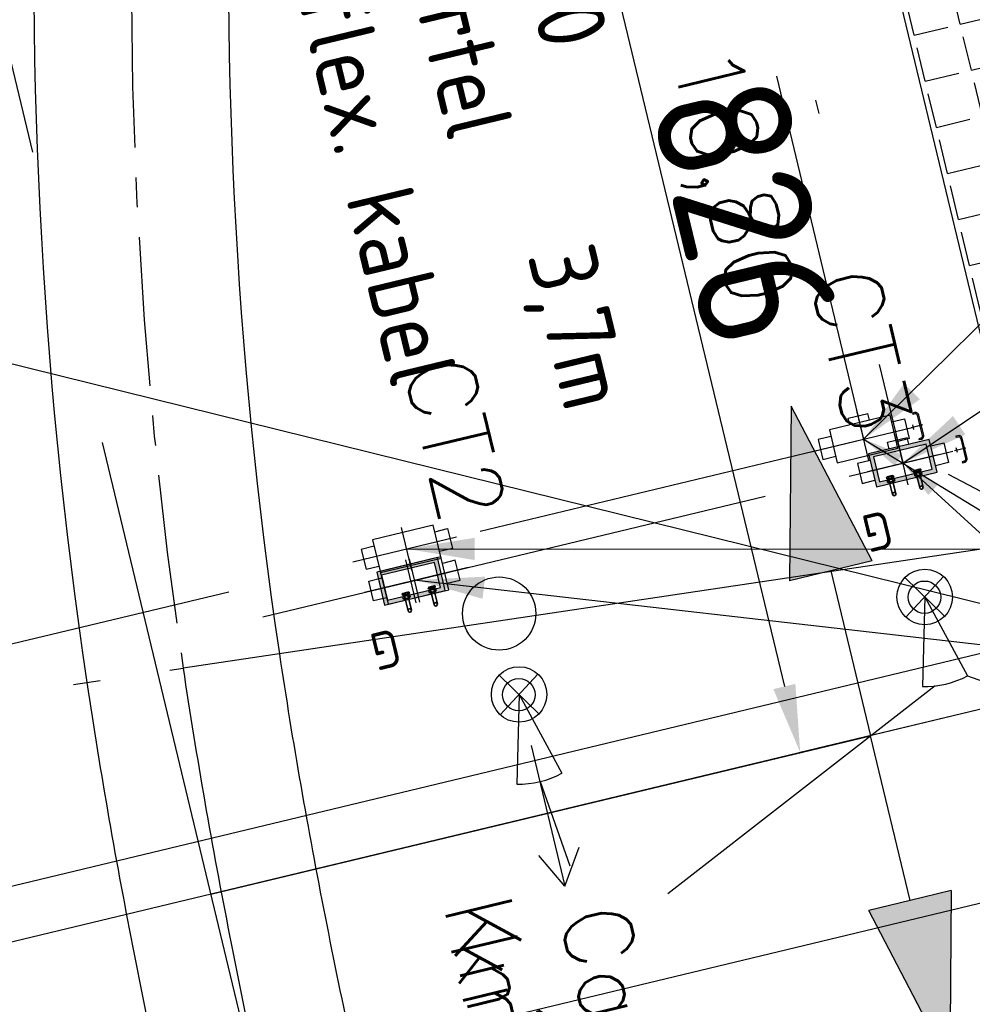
# Model space of a CAD drawing. Header units: millimetres. Extents: x 96940 to 101272, y 432237 to 434659.
# Tile 324 of 398: x 97297 to 97304, y 433585 to 433592. Entities that reach past the tile are written whole.
import ezdxf
from ezdxf.enums import TextEntityAlignment as Align

# ---------------------------------------------------------------- set-up
doc = ezdxf.new("R2010")
doc.units = ezdxf.units.MM
for name, pattern in [('CENTER', [35.225022, 22.015639, -4.403128, 4.403128, -4.403128]), ('DASHDOT', [25.4, 12.7, -6.35, 0, -6.35]), ('DASHED', [19.05, 12.7, -6.35])]:
    doc.linetypes.add(name, pattern=pattern)
for name, color, linetype in [('Ondergrond_Nieuw_IP', 8, 'Continuous'), ('R_BL_T_N_MAST', 7, 'Continuous'), ('R_BN_N_Kabels_en_leidingen_maatvoering', 1, 'Continuous'), ('R_BN_T_N_Cameratoezicht_knikmast', 2, 'Continuous'), ('R_BN_T_N_Cameratoezicht_knikmast_Tekst', 2, 'Continuous'), ('R_BN_T_N_Constructiecodes', 7, 'Continuous'), ('R_BN_T_N_Constructielijn', 7, 'Continuous'), ('R_BN_T_N_Eindpunt_Voorziening_Maatvoering', 1, 'Continuous'), ('R_BN_T_N_Halte_Perron-Maatvoering', 7, 'Continuous'), ('R_BN_T_N_Hartspoor', 1, 'CENTER'), ('R_BN_T_N_HOOGTELIJN', 7, 'Continuous'), ('R_BN_T_N_Kokersysteem Groene Deksel', 7, 'Continuous'), ('R_BN_T_N_Kokersysteem trekput BA.0', 7, 'Continuous'), ('R_BN_T_N_Kokersysteem trekput Eindkap', 7, 'Continuous'), ('R_BN_T_N_Kokersysteem trekput HA.1.340', 7, 'Continuous'), ('R_BN_T_N_Kokersysteem_Coordinaten', 1, 'Continuous'), ('R_BN_T_N_Kokersysteem_laagspanning', 2, 'DASHED'), ('R_BN_T_N_kokersysteem_maatvoering', 7, 'Continuous'), ('R_BN_T_N_Kokersysteem_signaal', 2, 'DASHDOT'), ('R_BN_T_N_Opsluitband', 1, 'Continuous'), ('R_BN_T_N_Spoor', 3, 'Continuous')]:
    doc.layers.add(name, color=color, linetype=linetype)
doc.layers.add('R_BN_T_N_Coordinaten', color=7, linetype='Continuous', lineweight=25)
doc.layers.add('R_BN_T_N_Kokersysteem_wartel', color=7, linetype='Continuous', lineweight=35)
doc.styles.add('ISO', font='iso.shx')
doc.styles.get("Standard").update_dxf_attribs({"font": 'romans.shx'})
doc.dimstyles.new('RET 1-500', dxfattribs={"dimtxt": 1, "dimasz": 1, "dimexe": 0.3, "dimexo": 0, "dimgap": 0.3, "dimtad": 1, "dimdec": 3, "dimzin": 1, "dimtxsty": 'Standard', "dimcen": 0, "dimclrd": 1, "dimclre": 1, "dimclrt": 7, "dimaunit": 2, "dimadec": 4, "dimazin": 0, "dimtfac": 1, "dimtdec": 3, "dimtofl": 0, "dimtmove": 0, "dimatfit": 0, "dimfxl": 1, "dimarcsym": 0})
doc.dimstyles.get("Standard").update_dxf_attribs({"dimtxt": 0.18, "dimasz": 0.18, "dimexe": 0.18, "dimexo": 0.0625, "dimgap": 0.09, "dimtad": 0, "dimtih": 1, "dimtoh": 1, "dimdec": 4, "dimzin": 0, "dimdsep": 46, "dimtxsty": 'Standard', "dimcen": 0.09, "dimadec": 0, "dimazin": 0, "dimtfac": 1, "dimtdec": 4, "dimtofl": 0, "dimtmove": 0, "dimatfit": 3, "dimfxl": 1, "dimtolj": 1, "dimtzin": 0, "dimarcsym": 0})

# ---------------------------------------------------------------- blocks, each defined once
blk = doc.blocks.new('CONSTR_CODE_BVN')
for points in [[(-1.25, 5.3125), (-1.25, 5), (-1.25, 4.6875), (-2.5, 5)], [(-1.25, 5.3125), (-1.25, 5), (-1.25, 4.6875), (-2.5, 5)], [(-1.25, 5.3125), (-1.25, 5), (-1.25, 4.6875), (-2.5, 5)], [(-1.25, 5.3125), (-1.25, 5), (-1.25, 4.6875), (-2.5, 5)], [(1.25, 5.3125), (1.25, 5), (1.25, 4.6875), (2.5, 5)], [(1.25, 5.3125), (1.25, 5), (1.25, 4.6875), (2.5, 5)], [(1.25, 5.3125), (1.25, 5), (1.25, 4.6875), (2.5, 5)], [(1.25, 5.3125), (1.25, 5), (1.25, 4.6875), (2.5, 5)]]:
    blk.add_hatch(color=1).paths.add_polyline_path(points)
for p, q in [((-1.25, 5.3125), (-2.5, 5)), ((-1.25, 5.3125), (-2.5, 5)), ((-1.25, 5.3125), (-2.5, 5)), ((-1.25, 5.3125), (-2.5, 5)), ((-1.25, 5.3125), (-1.25, 5)), ((-1.25, 5.3125), (-1.25, 5)), ((-1.25, 5.3125), (-1.25, 5)), ((-1.25, 5.3125), (-1.25, 5)), ((1.25, 5.3125), (1.25, 5)), ((1.25, 5.3125), (1.25, 5)), ((1.25, 5.3125), (1.25, 5)), ((1.25, 5.3125), (1.25, 5)), ((1.25, 5.3125), (2.5, 5)), ((1.25, 5.3125), (2.5, 5)), ((1.25, 5.3125), (2.5, 5)), ((1.25, 5.3125), (2.5, 5)), ((-2.5, 5), (-1.25, 4.6875)), ((-2.5, 5), (-1.25, 4.6875)), ((-2.5, 5), (-1.25, 4.6875)), ((-2.5, 5), (-1.25, 4.6875)), ((-1.25, 5), (0, 5)), ((-1.25, 5), (0, 5)), ((-1.25, 5), (0, 5)), ((-1.25, 5), (0, 5)), ((-1.25, 5), (-1.25, 4.6875)), ((-1.25, 5), (-1.25, 4.6875)), ((-1.25, 5), (-1.25, 4.6875)), ((-1.25, 5), (-1.25, 4.6875)), ((0, 0), (0, 5)), ((0, 0), (0, 5)), ((0, 0), (0, 5)), ((0, 0), (0, 5)), ((1.25, 5), (0, 5)), ((1.25, 5), (0, 5)), ((1.25, 5), (0, 5)), ((1.25, 5), (0, 5)), ((2.5, 5), (1.25, 4.6875)), ((2.5, 5), (1.25, 4.6875)), ((2.5, 5), (1.25, 4.6875)), ((2.5, 5), (1.25, 4.6875)), ((1.25, 5), (1.25, 4.6875)), ((1.25, 5), (1.25, 4.6875)), ((1.25, 5), (1.25, 4.6875)), ((1.25, 5), (1.25, 4.6875))]:
    blk.add_line(p, q)
at = {"style": 'ISO'}
blk.add_attdef('CONSTR.CODE', text='', height=1, dxfattribs=at).set_placement((-3, 5), align=Align.MIDDLE_RIGHT)
blk.add_attdef('CONSTR.CODE', text='', height=1, dxfattribs=at).set_placement((3, 5), align=Align.MIDDLE_LEFT)
blk = doc.blocks.new('BA.0')
at = {"layer": 'R_BN_T_N_Kokersysteem trekput BA.0', "color": 1, "linetype": 'Continuous'}
for p, q in [((0, 0.1634), (0, -0.1634)), ((0.4086, 0), (-0.3776, 0))]:
    blk.add_line(p, q, dxfattribs=at)
at = {"layer": 'R_BN_T_N_Kokersysteem trekput BA.0'}
for p, q in [((-0.3275, -0.075), (-0.3275, 0.075)), ((-0.3275, 0.075), (-0.23, 0.075)), ((0.23, 0.125), (-0.23, 0.125)), ((-0.23, 0.125), (-0.23, -0.125)), ((0.23, -0.125), (0.23, 0.125)), ((0.3275, 0.075), (0.23, 0.075)), ((0.3275, -0.075), (0.3275, 0.075)), ((-0.23, -0.075), (-0.3275, -0.075)), ((-0.23, -0.125), (0.23, -0.125)), ((0.23, -0.075), (0.3275, -0.075))]:
    blk.add_line(p, q, dxfattribs=at)
blk = doc.blocks.new('Eindkap')
at = {"layer": 'R_BN_T_N_Kokersysteem trekput Eindkap'}
h = blk.add_hatch(color=256, dxfattribs=at)
edge = h.paths.add_edge_path()
edge.add_line((0.0919, 0.0177), (0.1019, 0.0177))
edge.add_line((0.1019, 0.0177), (0.1019, 0.0331))
edge.add_arc((0.075, 0.0331), 0.0269, 0, 90)
edge.add_line((0.075, 0.06), (-0.075, 0.06))
edge.add_arc((-0.075, 0.0331), 0.0269, 90, 180)
edge.add_line((-0.1019, 0.0331), (-0.1019, 0.0177))
edge.add_line((-0.1019, 0.0177), (-0.0919, 0.0177))
edge.add_line((-0.0919, 0.0177), (-0.0919, 0.0331))
edge.add_arc((-0.075, 0.0331), 0.0169, 90, 180, ccw=False)
edge.add_line((-0.075, 0.05), (0.075, 0.05))
edge.add_arc((0.075, 0.0331), 0.0169, 0, 90, ccw=False)
edge.add_line((0.0919, 0.0331), (0.0919, 0.0177))
for p, q in [((-0.1019, 0.0331), (-0.1019, 0.0177)), ((-0.1019, 0.0177), (-0.0919, 0.0177)), ((-0.0919, 0.0331), (-0.0919, 0.0177)), ((0.075, 0.06), (-0.075, 0.06)), ((0.075, 0.05), (-0.075, 0.05)), ((0.0174, 0), (-0.0174, 0)), ((0, 0.0674), (0, -0.0174)), ((0.0919, 0.0331), (0.0919, 0.0177)), ((0.0919, 0.0177), (0.1019, 0.0177)), ((0.1019, 0.0331), (0.1019, 0.0177))]:
    blk.add_line(p, q, dxfattribs=at)
for centre, radius, start, end in [((-0.075, 0.0331), 0.0269, 90, 180), ((-0.075, 0.0331), 0.0169, 90, 180), ((0.075, 0.0331), 0.0269, 0, 90), ((0.075, 0.0331), 0.0169, 0, 90)]:
    blk.add_arc(centre, radius, start, end, dxfattribs=at)
blk = doc.blocks.new('Wartel')
at = {"layer": 'R_BN_T_N_Kokersysteem_wartel', "color": 0, "linetype": 'Continuous'}
for p, q in [((-0.0195, -0.072), (0.0195, -0.072)), ((-0.0132, -0.072), (-0.0132, -0.084)), ((0.0132, -0.072), (0.0132, -0.084)), ((-0.0263, -0.084), (-0.0263, -0.0747)), ((0.0263, -0.084), (-0.0263, -0.084)), ((0.0263, -0.094), (-0.0263, -0.094)), ((-0.0263, -0.094), (-0.0263, -0.1123)), ((-0.0195, -0.115), (0.0195, -0.115)), ((-0.015, -0.084), (-0.015, -0.094)), ((-0.0132, -0.1127), (-0.0132, -0.094)), ((0.0132, -0.1127), (0.0132, -0.094)), ((0.015, -0.094), (0.015, -0.084)), ((0.0263, -0.0747), (0.0263, -0.084)), ((0.0263, -0.1123), (0.0263, -0.094))]:
    blk.add_line(p, q, dxfattribs=at)
at = {"layer": 'R_BN_T_N_Kokersysteem_wartel', "color": 7}
for p, q in [((-0.0127, -0.115), (-0.0127, -0.2072)), ((0.0127, -0.115), (0.0127, -0.2072))]:
    blk.add_line(p, q, dxfattribs=at)
blk.add_circle((0, -0.2072), 0.0127, dxfattribs=at)
at = {"layer": 'R_BN_T_N_Kokersysteem_wartel', "color": 0, "linetype": 'Continuous'}
for centre, radius, start, end in [((-0.0195, -0.0821), 0.01, 50.8455, 132.64965), ((0, -0.1115), 0.0395, 70.5291, 109.4715), ((0.0195, -0.0821), 0.01, 47.34814, 129.1564), ((-0.0195, -0.105), 0.01, 227.3518, 309.1545), ((0, -0.0755), 0.0395, 250.5285, 289.4709), ((0.0195, -0.105), 0.01, 230.8436, 312.6503)]:
    blk.add_arc(centre, radius, start, end, dxfattribs=at)
blk = doc.blocks.new('Groene_deksel_trekput')
at = {"layer": 'R_BN_T_N_Kokersysteem Groene Deksel'}
h = blk.add_hatch(color=256, dxfattribs=at)
h.paths.add_polyline_path([(0, 0.095), (0.2, 0.095), (0.2, 0), (0.23, 0), (0.23, 0.125), (0, 0.125)])
h.paths.add_polyline_path([(0, 0.095), (0, 0.125), (-0.23, 0.125), (-0.23, 0), (-0.2, 0), (-0.2, 0.095)])
h.paths.add_polyline_path([(-0.2, 0), (-0.23, 0), (-0.23, -0.125), (0, -0.125), (0, -0.095), (-0.2, -0.095)])
h.paths.add_polyline_path([(0, -0.095), (0, -0.125), (0.23, -0.125), (0.23, 0), (0.2, 0), (0.2, -0.095)])
at = {"layer": 'R_BN_T_N_Kokersysteem Groene Deksel', "color": 1, "linetype": 'Continuous'}
for p, q in [((0, 0.1634), (0, -0.1634)), ((0.2684, 0), (-0.2684, 0))]:
    blk.add_line(p, q, dxfattribs=at)
at = {"layer": 'R_BN_T_N_Kokersysteem Groene Deksel'}
for p, q in [((0.23, 0.125), (-0.23, 0.125)), ((-0.23, 0.125), (-0.23, -0.125)), ((0.2, 0.095), (-0.2, 0.095)), ((-0.2, 0.095), (-0.2, -0.095)), ((0.2, -0.095), (0.2, 0.095)), ((0.23, -0.125), (0.23, 0.125)), ((-0.23, -0.125), (0.23, -0.125)), ((-0.2, -0.095), (0.2, -0.095))]:
    blk.add_line(p, q, dxfattribs=at)
at = {"layer": 'R_BN_T_N_Kokersysteem Groene Deksel', "insert": (0.1922, 0.5827), "char_height": 0.275, "width": 0.624705, "attachment_point": 1}
blk.add_mtext('{\\Fisocp|c0;G}', dxfattribs=at)
blk = doc.blocks.new('*D704')
at = {"layer": 'Defpoints', "color": 0, "transparency": 16777216}
for p in [(97302.2893, 433597.6197), (97304.8139, 433587.1189), (97302.8546, 433586.6479)]:
    blk.add_point(p, dxfattribs=at)
at = {"layer": 'R_BN_T_N_Eindpunt_Voorziening_Maatvoering', "color": 1, "lineweight": -2, "transparency": 16777216}
for p, q in [((97302.2893, 433597.6197), (97300.33, 433597.1486)), ((97300.4469, 433596.6625), (97302.7377, 433587.134)), ((97304.8139, 433587.1189), (97302.8546, 433586.6479))]:
    blk.add_line(p, q, dxfattribs=at)
at = {"layer": 'R_BN_T_N_Eindpunt_Voorziening_Maatvoering', "color": 1, "transparency": 16777216}
for points in [[(97300.5279, 433596.682), (97300.3658, 433596.643), (97300.33, 433597.1486)], [(97302.8188, 433587.1535), (97302.6567, 433587.1145), (97302.8546, 433586.6479)]]:
    blk.add_solid(points, dxfattribs=at)
at = {"layer": 'R_BN_T_N_Eindpunt_Voorziening_Maatvoering', "color": 7, "transparency": 16777216, "insert": (97302.2959, 433590.8865), "char_height": 0.5, "attachment_point": 5, "rotation": 283.5187}
blk.add_mtext('10,80', dxfattribs=at)
blk = doc.blocks.new('HA.1.340')
at = {"layer": 'R_BN_T_N_Kokersysteem trekput HA.1.340', "color": 1, "linetype": 'Continuous'}
for p, q in [((0, 0.1634), (0, -0.2167)), ((0.4086, 0), (-0.3776, 0))]:
    blk.add_line(p, q, dxfattribs=at)
at = {"layer": 'R_BN_T_N_Kokersysteem trekput HA.1.340'}
for p, q in [((-0.075, -0.125), (-0.075, -0.176)), ((0.075, -0.125), (0.075, -0.176)), ((0.075, -0.176), (-0.075, -0.176))]:
    blk.add_line(p, q, dxfattribs=at)
for points in [[(-0.23, -0.075), (-0.3275, -0.075), (-0.3275, 0.075), (-0.23, 0.075)], [(0.23, -0.075), (0.3275, -0.075), (0.3275, 0.075), (0.23, 0.075)]]:
    blk.add_lwpolyline(points, dxfattribs=at)
blk.add_lwpolyline([(-0.23, -0.125), (0.23, -0.125), (0.23, 0.125), (-0.23, 0.125)], close=True, dxfattribs=at)

msp = doc.modelspace()

# ---------------------------------------------------------------- hatches: boundary and pattern name
at = {"layer": 'Ondergrond_Nieuw_IP'}
h = msp.add_hatch(dxfattribs=at)
h.set_pattern_fill('ANGLE', color=256, scale=0.05, angle=13.5)
h.set_pattern_definition([(13.5, (-3.96203, 13.1327), (-0.08153079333, 0.3396001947), [0.254, -0.09525]), (103.5, (-3.96203, 13.1327), (-0.3396001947, -0.08153079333), [0.254, -0.09525])])
h.paths.add_polyline_path([(97303.74771, 433597.97034), (97302.28927, 433597.61969), (97304.71778, 433587.50721), (97306.17622, 433587.85785)])

# ---------------------------------------------------------------- linework, layer by layer
for p, q in [((97304.71778, 433587.50721), (97302.28927, 433597.61969)), ((97276.16146, 433580.64159), (97310.5126, 433588.90042)), ((97310.21709, 433588.41797), (97276.64379, 433580.34615))]:
    msp.add_line(p, q, dxfattribs=at)
at = {"layer": 'R_BL_T_N_MAST'}
msp.add_circle((97300.63514, 433587.67185), 0.27, dxfattribs=at)
at = {"layer": 'R_BN_T_N_Cameratoezicht_knikmast'}
for p, q in [((97303.91157, 433587.9445), (97303.63382, 433587.64397)), ((97303.62612, 433587.937), (97303.91927, 433587.65147)), ((97303.77269, 433587.79423), (97303.75516, 433587.13341)), ((97303.77269, 433587.79423), (97304.0887, 433587.2136)), ((97300.63562, 433587.21801), (97300.92877, 433586.93248)), ((97300.92107, 433587.22551), (97300.64332, 433586.92498)), ((97300.7822, 433587.07525), (97300.76467, 433586.41442)), ((97300.7822, 433587.07525), (97301.0982, 433586.49461))]:
    msp.add_line(p, q, dxfattribs=at)
for centre, radius in [((97303.77269, 433587.79423), 0.20461), ((97303.77101, 433587.79241), 0.11944), ((97300.7822, 433587.07525), 0.20461), ((97300.78051, 433587.07342), 0.11944)]:
    msp.add_circle(centre, radius, dxfattribs=at)
for centre in [(97303.77269, 433587.79423), (97300.7822, 433587.07525)]:
    msp.add_arc(centre, 0.66106, 268.480451, 298.556941, dxfattribs=at)
at = {"layer": 'R_BN_T_N_Cameratoezicht_knikmast_Tekst', "color": 7}
for p, q in [((97300.87137, 433586.69977), (97301.11821, 433585.66041)), ((97301.11821, 433585.66041), (97301.22606, 433585.94942)), ((97301.11821, 433585.66041), (97300.92787, 433585.88774))]:
    msp.add_line(p, q, dxfattribs=at)
at = {"layer": 'R_BN_T_N_Constructielijn'}
for p, q in [((97299.11409, 433587.38974), (97298.91629, 433587.36021)), ((97298.20665, 433587.25427), (97298.30555, 433587.26904)), ((97297.49701, 433587.14834), (97297.69482, 433587.17787))]:
    msp.add_line(p, q, dxfattribs=at)
at = {"layer": 'R_BN_T_N_Hartspoor', "ltscale": 0.5}
msp.add_line((97324.95742, 433475.47727), (97296.44493, 433594.20539), dxfattribs=at)
at = {"layer": 'R_BN_T_N_Hartspoor', "ltscale": 0.05}
msp.add_lwpolyline([(97298.30555, 433587.26904, 0.0062501), (97298.46555, 433586.28194, 0.0052084), (97298.64812, 433585.29877, 0.0041667), (97298.84909, 433584.31919, 0.003125), (97299.06433, 433583.34263, 0.0020833), (97299.28972, 433582.36837, 0.0010417), (97299.52121, 433581.39553)], format="xyb", dxfattribs=at)
for centre, radius, start, end in [((97353.04261, 433591.88001), 60, 151.862257, 191.7172912), ((97332.92198, 433592.43653), 35, 165.957205, 188.490345)]:
    msp.add_arc(centre, radius, start, end, dxfattribs=at)
at = {"layer": 'R_BN_T_N_HOOGTELIJN'}
for p, q in [((97337.86717, 433593.17482), (97298.30555, 433587.26904)), ((97332.92198, 433592.43653), (97298.83554, 433584.25069))]:
    msp.add_line(p, q, dxfattribs=at)
at = {"layer": 'R_BN_T_N_Kokersysteem_laagspanning', "ltscale": 0.3}
for p in [(97301.34294, 433597.19075), (97283.82451, 433584.27062)]:
    msp.add_line(p, (97303.32221, 433588.95833), dxfattribs=at)
msp.add_arc((97349.39721, 433593.01034), 58.26788, 151.8927707, 192.0575791, dxfattribs=at)
at = {"layer": 'R_BN_T_N_kokersysteem_maatvoering', "color": 1}
for p, q in [((97313.67001, 433583.57936), (97303.94756, 433588.69759)), ((97303.84879, 433587.13757), (97301.87773, 433585.60585)), ((97300.93673, 433586.43251), (97301.1554, 433585.81168))]:
    msp.add_line(p, q, dxfattribs=at)
at = {"layer": 'R_BN_T_N_Kokersysteem_signaal', "color": 2, "linetype": 'DASHDOT', "ltscale": 0.3}
for p, q in [((97301.63239, 433597.0135), (97303.61079, 433588.78471)), ((97283.88061, 433584.03727), (97303.61166, 433588.78109))]:
    msp.add_line(p, q, dxfattribs=at)
msp.add_arc((97349.38681, 433593.01373), 58.50391, 151.8908945, 191.8656622, dxfattribs=at)
at = {"layer": 'R_BN_T_N_Opsluitband'}
msp.add_line((97304.0887, 433587.2136), (97307.79622, 433585.87971), dxfattribs=at)
at = {"layer": 'R_BN_T_N_Spoor'}
for points in [[(97299.01519, 433587.37497, 0.0062501), (97299.17231, 433586.40559, 0.0052084), (97299.35215, 433585.43711, 0.0041667), (97299.55072, 433584.46924, 0.003125), (97299.76403, 433583.50144, 0.0020833), (97299.98808, 433582.533, 0.0010417), (97300.21887, 433581.56307)], [(97297.59592, 433587.1631, 0.0062501), (97297.75878, 433586.1583, 0.0052084), (97297.94408, 433585.16043, 0.0041667), (97298.14745, 433584.16913, 0.003125), (97298.36462, 433583.18382, 0.0020833), (97298.59137, 433582.20373, 0.0010417), (97298.82354, 433581.22798)]]:
    msp.add_lwpolyline(points, format="xyb", dxfattribs=at)
for centre, radius, start, end in [((97353.04261, 433591.88001), 60.7175, 151.862257, 191.7172912), ((97353.04261, 433591.88001), 59.2825, 151.862257, 191.7172912), ((97332.92198, 433592.43653), 35.7175, 165.957205, 188.490345), ((97332.92198, 433592.43653), 34.2825, 165.957205, 188.490345)]:
    msp.add_arc(centre, radius, start, end, dxfattribs=at)

# ---------------------------------------------------------------- block references
at = {"layer": 'R_BN_T_N_Constructiecodes', "color": 0, "linetype": 'ByBlock'}
ref = msp.add_blockref('CONSTR_CODE_BVN', (97298.51067, 433585.60347), dxfattribs=dict(at, rotation=283.5038322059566))
ref.add_attrib('CONSTR.CODE', '826', dxfattribs={"layer": '0', "height": 1, "rotation": 283.503832, "style": 'ISO'}).set_placement((97302.67191, 433589.68809), align=Align.MIDDLE_RIGHT)
at = {"layer": 'R_BN_T_N_Kokersysteem Groene Deksel'}
for p, rotation in [((97303.61166, 433588.78109), 193.5186959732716), ((97299.9853, 433587.90922), 193.5186959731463)]:
    msp.add_blockref('Groene_deksel_trekput', p, dxfattribs=dict(at, rotation=rotation))
at = {"layer": 'R_BN_T_N_Kokersysteem trekput BA.0', "color": 0, "linetype": 'ByBlock', "lineweight": -2}
for p, rotation in [((97299.95455, 433588.14867), 193.5186959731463), ((97300.01065, 433587.91532), 13.51869597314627)]:
    msp.add_blockref('BA.0', p, dxfattribs=dict(at, rotation=rotation))
at = {"layer": 'R_BN_T_N_Kokersysteem trekput Eindkap', "color": 0, "linetype": 'ByBlock', "lineweight": -2, "rotation": 283.5186959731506}
for p in [(97303.68934, 433589.0466), (97304.0089, 433588.87659)]:
    msp.add_blockref('Eindkap', p, dxfattribs=at)
at = {"layer": 'R_BN_T_N_Kokersysteem trekput HA.1.340', "color": 0, "linetype": 'ByBlock', "lineweight": -2, "rotation": 193.5186959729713}
for p in [(97303.32221, 433588.95833), (97303.61166, 433588.78109)]:
    msp.add_blockref('HA.1.340', p, dxfattribs=at)
at = {"layer": 'R_BN_T_N_Kokersysteem_wartel', "color": 0, "linetype": 'ByBlock', "lineweight": -2, "rotation": 13.51869597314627}
for p in [(97303.49928, 433588.75407), (97303.69972, 433588.80226), (97300.1193, 433587.94144), (97299.92791, 433587.89542)]:
    msp.add_blockref('Wartel', p, dxfattribs=at)

# ---------------------------------------------------------------- texts
at = {"layer": 'R_BN_T_N_Cameratoezicht_knikmast_Tekst', "color": 7, "char_height": 0.5, "attachment_point": 5, "rotation": 283.446133}
for s, insert in [('CT3', (97303.30717, 433589.61119)), ('CT2', (97300.31258, 433588.95967)), ('Knikbeweging', (97300.89996, 433583.40403))]:
    msp.add_mtext_dynamic_manual_height_columns(s, width=2.8451495, gutter_width=12.5, heights=[0], dxfattribs=dict(at, insert=insert))
at = {"layer": 'R_BN_T_N_kokersysteem_maatvoering', "char_height": 0.5, "attachment_point": 1, "rotation": 283.548702}
for s, insert, width in [('{\\Fisocp|c0;2xBA.0\\P2xwartel\\P2m flex. kabel}', (97301.01561, 433593.71168), 9.0918222), ('{\\Fisocp|c0;3,7m}', (97301.32642, 433590.43075), 4.2841301), ('Cameratoezicht knikmast', (97301.56064, 433585.56937), 4.2841301)]:
    msp.add_mtext(s, dxfattribs=dict(at, insert=insert, width=width))

# ---------------------------------------------------------------- dimensions: what is measured, and where the dimension line sits
at = {"layer": 'R_BN_T_N_Eindpunt_Voorziening_Maatvoering'}
dim = msp.add_linear_dim(base=(97302.85461, 433586.64786), p1=(97302.28927, 433597.61969), p2=(97304.81391, 433587.11892), angle=283.518696, dimstyle='RET 1-500', override={"dimtxt": 0.5, "dimasz": 0.5, "dimexe": 0, "dimgap": 0.15, "dimdec": 2, "dimzin": 0, "dimtofl": 1, "dimatfit": 2}, dxfattribs=at)
dim.commit()
dim.dimension.update_dxf_attribs({"geometry": '*D704', "text_midpoint": (97301.8607, 433590.78182), "dimtype": 161})

# ---------------------------------------------------------------- leaders
at = {"layer": 'R_BN_N_Kabels_en_leidingen_maatvoering', "color": 1, "annotation_type": 0, "has_hookline": 1, "hookline_direction": 0}
for points, text_width in [([(97301.63239, 433597.0135), (97314.60034, 433589.65441), (97314.90034, 433589.65441)], 10.7619), ([(97303.32221, 433588.95833), (97315.03789, 433581.78794), (97315.33789, 433581.78794)], 10.71429), ([(97303.61079, 433588.78471), (97317.18799, 433576.39402), (97317.48799, 433576.39402)], 10.71429)]:
    msp.add_leader(points, dimstyle='RET 1-500', override={"dimasz": 0.3, "dimexe": 0, "dimzin": 0, "dimtofl": 1, "dimatfit": 2}, dxfattribs=dict(at, text_width=text_width))
at = {"layer": 'R_BN_T_N_Coordinaten', "annotation_type": 0, "has_hookline": 1, "hookline_direction": 0}
for points, text_width in [([(97297.96306, 433594.13177), (97314.23014, 433590.57613)], 10.71429), ([(97293.05845, 433590.50137), (97314.93037, 433585.08487)], 10.42857)]:
    msp.add_leader(points, dimstyle='RET 1-500', override={"dimexe": 0, "dimzin": 0, "dimtofl": 1, "dimatfit": 2}, dxfattribs=dict(at, text_width=text_width))
at = {"layer": 'R_BN_T_N_Halte_Perron-Maatvoering', "annotation_type": 0, "has_hookline": 1, "hookline_direction": 0}
for points, text_width in [([(97297.75662, 433570.6714), (97305.62692, 433586.69007), (97306.02692, 433586.69007)], 3.65), ([(97300.605, 433571.35817), (97306.16292, 433584.95073), (97306.56292, 433584.95073)], 3.75)]:
    msp.add_leader(points, dimstyle='RET 1-500', override={"dimasz": 0.4, "dimexe": 0, "dimzin": 0, "dimtofl": 1, "dimatfit": 2}, dxfattribs=dict(at, text_width=text_width))
at = {"layer": 'R_BN_T_N_Kokersysteem_Coordinaten', "color": 7, "annotation_type": 0, "has_hookline": 1, "hookline_direction": 0}
for points, text_width in [([(97303.32221, 433588.95833), (97311.22224, 433596.75231), (97311.72224, 433596.75231)], 5.35714), ([(97303.61166, 433588.78109), (97311.71029, 433594.23481), (97312.21029, 433594.23481)], 5.21429), ([(97299.95455, 433588.14867), (97314.87448, 433588.1404)], 5.33333), ([(97300.02571, 433587.91894), (97315.51127, 433586.15026)], 5.33333)]:
    msp.add_leader(points, dimstyle='RET 1-500', override={"dimasz": 0.5, "dimexe": 0, "dimzin": 0, "dimtofl": 1, "dimatfit": 2}, dxfattribs=dict(at, text_width=text_width))
at = {"layer": 'R_BN_T_N_Opsluitband', "color": 1, "linetype": 'Continuous', "ltscale": 0.05}
msp.add_leader([(97299.407, 433602.42817), (97285.35249, 433593.9351), (97287.02152, 433586.06944)], dimstyle='Standard', override={"dimasz": 1}, dxfattribs=at)

doc.saveas('drawing.dxf')
